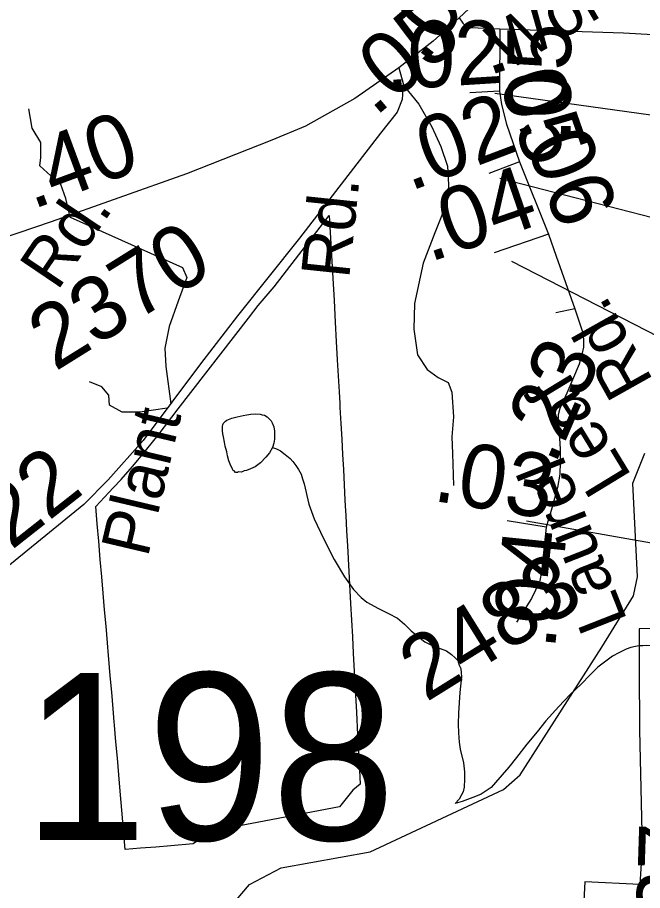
# Model space of a CAD drawing. Extents: x 2001466 to 31450019, y -30647475 to 847247.
# Drawn here: x 2194769 to 2197224, y 755901 to 759328 of the extents above; entities that cross this region are included whole.
import ezdxf

# ---------------------------------------------------------------- set-up
doc = ezdxf.new("R2010")
doc.units = 0
for name, color, linetype in [('Exist Boundary Political City Limit New', 7, 'Continuous'), ('Exist Hydrographic Misc Water Feature', 7, 'Continuous'), ('Exist Road Non-System Type 51', 7, 'Continuous'), ('Exist Road Secondary Mileage Hundredths English Label', 7, 'Continuous'), ('Exist Road Secondary Structure Standard Bridge Number Label', 7, 'Continuous'), ('Exist Road Secondary Type 51 Attributed', 7, 'Continuous'), ('Exist Road Secondary Type 51 Label', 7, 'Continuous'), ('Exist Road Secondary Type 51 Number Label', 7, 'Continuous'), ('Map Preparation Boundary City Limit Buffer Line', 7, 'Continuous')]:
    doc.layers.add(name, color=color, linetype=linetype)

msp = doc.modelspace()

# ---------------------------------------------------------------- linework, layer by layer
at = {"layer": 'Exist Boundary Political City Limit New'}
for points in [[(2195251.8, 756066.7), (2195192, 756061.5), (2195182.5, 756171.1), (2195178.8, 756215.9), (2195172.2, 756290.8), (2195166.8, 756355.6), (2195161.2, 756420.3), (2195155.5, 756485.1), (2195150, 756549.9), (2195148.8, 756563.2), (2195144.5, 756614.6), (2195138.8, 756679.4), (2195133.2, 756744.1), (2195127.8, 756808.9), (2195126.5, 756823.2), (2195122.2, 756873.6), (2195116.5, 756938.4), (2195111, 757003.2), (2195105.5, 757067.9), (2195099.8, 757132.7), (2195094, 757200.4), (2195088, 757272.1), (2195082, 757341), (2195076.2, 757408.1), (2195145, 757482), (2195175.8, 757514.9), (2195220.5, 757565.8), (2195254.5, 757606.1), (2195320.8, 757688.2), (2195399.5, 757791.8), (2195675.8, 758147.8), (2195714.5, 758197.9), (2195776.2, 758270.2), (2195993.2, 758550.3), (2196007, 758304.4), (2196011.8, 758217.6), (2196016.5, 758131.8), (2196020.8, 758056.6), (2196024.8, 757983.9), (2196028.2, 757921.5), (2196031.8, 757859.1), (2196034.2, 757813.7), (2196035.2, 757796.7), (2196038.8, 757734.2), (2196042, 757672.9), (2196045.2, 757612.9), (2196048.5, 757553), (2196051.5, 757493.1), (2196054.8, 757433.2), (2196056, 757411.4), (2196058, 757373.2), (2196061.2, 757313.4), (2196064.5, 757253.4), (2196074, 757077.4), (2196076.8, 757027.2), (2196080.2, 756962.4), (2196083.8, 756897.4), (2196087.2, 756832.6), (2196091, 756760.7), (2196094.8, 756689.8), (2196099.5, 756601.4), (2196104.5, 756512.1), (2196108.8, 756429.6), (2196114.8, 756318.1), (2196086, 756294.6), (2196032.8, 756229.1), (2195530.5, 756133.8), (2195458, 756084.4), (2195371.2, 756076.9), (2195311.5, 756071.8), (2195251.8, 756066.7)], [(2197500, 756934.4), (2197210, 756927.9), (2197210.5, 756850.5), (2197210.8, 756769.4), (2197212, 756531), (2197215.5, 756359.7), (2197221, 756130), (2197223.2, 756007.4), (2197218, 756007.2), (2197213.2, 755925.2), (2196997, 755935.2), (2196992.2, 755835.1)]]:
    msp.add_lwpolyline(points, dxfattribs=at)
at = {"layer": 'Exist Hydrographic Misc Water Feature'}
for points in [[(2195769.9, 757640.6), (2195758.2, 757618.4), (2195744.5, 757602.2), (2195722.5, 757580.4), (2195702.4, 757564.4), (2195684.4, 757556.2), (2195668.6, 757550), (2195659, 757547.9), (2195648.9, 757543.7), (2195636.6, 757543.9), (2195632.7, 757541.6), (2195624.7, 757541.6), (2195619, 757547.8), (2195614.9, 757551.6), (2195612.6, 757555.6), (2195606.5, 757567.5), (2195598.3, 757587.4), (2195594, 757607.5), (2195590.3, 757623.5), (2195583.7, 757645.2), (2195581.6, 757661.3), (2195577.8, 757681.4), (2195575.5, 757693.1), (2195573.7, 757705.1), (2195573.4, 757719.3), (2195573.4, 757723.4), (2195575.5, 757729.2), (2195577.5, 757735.4), (2195581.4, 757739.2), (2195585.1, 757743.2), (2195590.9, 757747.5), (2195611, 757755.5), (2195631.3, 757759.7), (2195655.3, 757765.8), (2195669.2, 757767.8), (2195685.2, 757770.2), (2195703.4, 757771.9), (2195721.1, 757770.5), (2195729.1, 757768.4), (2195739.1, 757766.5), (2195749.2, 757760.5), (2195759.4, 757750.5), (2195765.2, 757744.8), (2195769.3, 757736.4), (2195775.6, 757720.5), (2195777.7, 757704.7), (2195777.5, 757688.5), (2195777.9, 757672.7), (2195776, 757656.7), (2195769.9, 757640.6)], [(2195769.9, 757640.6), (2195785.9, 757634.9), (2195802.1, 757626.8), (2195820.1, 757613.1), (2195840, 757597.1), (2195850.5, 757585.4), (2195862.2, 757569.4), (2195872.2, 757553.3), (2195882.5, 757535.5), (2195888.4, 757517.6), (2195894.8, 757497.6), (2195913.4, 757417.7), (2195933.9, 757359.8), (2195970.4, 757282.2), (2196012.9, 757200.3), (2196053.5, 757132.9), (2196087.7, 757083.1), (2196118.1, 757051.3), (2196140.2, 757033.4), (2196185.9, 757007.8), (2196226.1, 756988), (2196260.6, 756970.2), (2196288.9, 756946.4), (2196314.7, 756920.6), (2196343, 756896.9), (2196368.6, 756877.1), (2196396.9, 756863.1), (2196428.9, 756851.4), (2196453.3, 756841.7), (2196473, 756827.7), (2196487.4, 756813.8), (2196497.6, 756804.1), (2196503.6, 756786.2), (2196509.7, 756771.9), (2196511.8, 756756.1), (2196512, 756740.3), (2196506.4, 756678.3), (2196500.7, 756598), (2196499.3, 756554), (2196501.3, 756520), (2196503.4, 756484), (2196507.7, 756456.2), (2196520.4, 756402.3), (2196524.7, 756366.4), (2196524.7, 756338.4), (2196522.6, 756306.3), (2196518.7, 756288.2), (2196513, 756276.5), (2196503.2, 756260.1), (2196487.4, 756242.2)], [(2197064, 756856.9), (2197187.8, 757057.8), (2197203.8, 757132.9), (2197185, 757500.6), (2197232.6, 757617.5)], [(2195193.4, 755178.8), (2195406.9, 755513.2), (2195523, 755740.5), (2195679.9, 755924.2), (2195803.9, 755990.5), (2196153.9, 756052.3), (2196676.8, 756297.4), (2196742.9, 756355.1), (2197064, 756856.9)], [(2197351, 756837.9), (2197318.6, 756847.6), (2197280.7, 756857.4), (2197254.7, 756860.9), (2197238.7, 756862.9), (2197224.9, 756861), (2197209.1, 756860.9), (2197195.2, 756858.6), (2197177, 756854.4), (2197159.1, 756848.6), (2197130.8, 756834.2), (2197105, 756820.3), (2197047.4, 756777.8)], [(2197047.4, 756777.8), (2197017.6, 756747.4), (2196981.9, 756711.5), (2196937.9, 756669), (2196894.6, 756622.9), (2196843.1, 756566.5), (2196809.3, 756524.2), (2196769.7, 756475.8), (2196727.9, 756423.7), (2196698.2, 756385.6), (2196646.5, 756325.3), (2196628.6, 756305.2), (2196613.1, 756295), (2196589.1, 756278.8), (2196567.3, 756270.7), (2196515.5, 756250.1), (2196487.4, 756242.2)]]:
    msp.add_lwpolyline(points, dxfattribs=at)
at = {"layer": 'Exist Road Non-System Type 51'}
for points in [[(2196286.7, 759058.8), (2196344.8, 758988.2), (2196396.6, 758898.1), (2196431, 758821.4), (2196457.8, 758744), (2196459.8, 758699.9), (2196461.7, 758667.4), (2196455.9, 758604.1)], [(2194975.4, 758544.1), (2194958.7, 758616.8), (2194938.9, 758672.8), (2194899.4, 758705.8), (2194856.5, 758745.4), (2194859.8, 758778.3), (2194859.8, 758837.7), (2194826.9, 758893.7), (2194813.7, 758969.6)], [(2196455.9, 758604.1), (2196408, 758482.2), (2196362.1, 758363.4), (2196327.6, 758205.5), (2196325.7, 758103.9), (2196339.1, 758004.2), (2196377.4, 757946.7), (2196421.4, 757914.2), (2196459.8, 757895), (2196475.1, 757857.8), (2196480.8, 757760.1), (2196475.1, 757681.5), (2196477, 757616.3), (2196480.8, 757490.6)], [(2194975.4, 758544.1), (2195416.8, 758346.4), (2195433.3, 758306.8), (2195400.3, 758214.5), (2195364.1, 758115.5), (2195347.6, 758029.8), (2195350.9, 757957.3), (2195370.3, 757811.5)], [(2196957.6, 758184.2), (2196882.6, 758168.1)], [(2195357.1, 757793.8), (2195248.7, 757779.2), (2195179.5, 757779.2), (2195130.1, 757805.6), (2195126.8, 757845.2), (2195100.4, 757878.1), (2195051, 757897.9)], [(2196819.7, 757117.9), (2196818.7, 757112.7), (2196787.7, 757047.5), (2196728, 756954.6)]]:
    msp.add_lwpolyline(points, dxfattribs=at)
at = {"layer": 'Exist Road Secondary Type 51 Attributed'}
for points in [[(2196681.5, 759496.6), (2196635.3, 759451.2), (2196503.4, 759326.6)], [(2196503.4, 759326.6), (2196400.9, 759235.5), (2196265.9, 759130.7)], [(2196503.4, 759326.6), (2196517.7, 759306), (2196529.7, 759295.7), (2196549.5, 759288.9), (2196663.2, 759283.4)], [(2196663.2, 759283.4), (2196662.3, 759038.8)], [(2196663.2, 759283.4), (2196701.2, 759281.5), (2197148.5, 759267.9), (2197264.7, 759260.6), (2197351.5, 759213.5), (2197442.6, 759133.9), (2197504.3, 759039.6), (2197523.7, 758965.3), (2197536.2, 758853.3), (2197560.8, 758498.3), (2197577, 758131.8), (2197584.4, 757936), (2197585.9, 757595.7), (2197578.6, 757259.5), (2197563.4, 757036.5), (2197560.8, 756586.2), (2197557.2, 756213.4), (2197539.9, 755848), (2197525.8, 755585.2), (2197510.1, 755212.4), (2197502.7, 754967.4), (2197491.8, 754710.8), (2197487.3, 754533.3)], [(2196265.9, 759130.7), (2196283.7, 759069), (2196279.5, 759006.1), (2196259.6, 758955.9), (2196194.2, 758874.2), (2195875.6, 758461.6), (2195632.8, 758156.9), (2195487.9, 757968.4), (2195261.9, 757666.9), (2195125.3, 757512.9), (2195029.1, 757416.6), (2194672.8, 757126.5), (2194464.6, 756961.1), (2194342.7, 756882.6), (2194310.2, 756845.9), (2194285.1, 756799.8), (2194260, 756698.3), (2194237, 756583.1), (2194198.8, 756465.8), (2194040.2, 756010.3), (2193914.2, 755643.8)], [(2196265.9, 759130.7), (2196093.8, 759010.3), (2195900.2, 758901.4), (2195767.8, 758845.9), (2195433, 758714), (2194900.4, 758525.5), (2194502.7, 758391.5), (2194313.4, 758317.1)], [(2196662.3, 759038.8), (2196545.8, 759031.5)], [(2196662.3, 759038.8), (2196669.3, 758986.3), (2196689.5, 758908.7), (2196740.9, 758761.4)], [(2196740.9, 758761.4), (2196619.8, 758715.7)], [(2196740.9, 758761.4), (2196853.8, 758477.4)], [(2196853.8, 758477.4), (2196640.8, 758403.8)], [(2196853.8, 758477.4), (2196884.4, 758390.4), (2196957.6, 758184.2), (2196988.7, 758090.7), (2196992.1, 758063.3), (2196991, 758034.3), (2196985.5, 758004.7), (2196974.4, 757966.8), (2196925.8, 757853.9), (2196899.3, 757793.1), (2196892.7, 757768.7), (2196890.5, 757736.7), (2196897.1, 757675.8), (2196900.4, 757634.9), (2196900.4, 757582), (2196898.2, 757535.6), (2196889.3, 757483.6), (2196867.2, 757401.8), (2196844.7, 757327.5)], [(2196844.7, 757327.5), (2196691.5, 757352)], [(2196844.7, 757327.5), (2196831.9, 757202.3), (2196826.4, 757152.5), (2196819.7, 757117.9)]]:
    msp.add_lwpolyline(points, dxfattribs=at)
at = {"layer": 'Exist Road Secondary Type 51 Number Label'}
for p, q in [((2196643.7, 759030.6), (2198479.3, 758775.8)), ((2196663.2, 758697.4), (2198407.4, 758246.7)), ((2196767.8, 757351.7), (2198296.4, 757083.9))]:
    msp.add_line(p, q, dxfattribs=at)
msp.add_lwpolyline([(2196709, 758370.8), (2197767.2, 757828.6), (2198459.7, 757691.4)], dxfattribs=at)
at = {"layer": 'Map Preparation Boundary City Limit Buffer Line'}
for points in [[(2195251.8, 756066.7), (2195192, 756061.5), (2195182.5, 756171.1), (2195178.8, 756215.9), (2195172.2, 756290.8), (2195166.8, 756355.6), (2195161.2, 756420.3), (2195155.5, 756485.1), (2195150, 756549.9), (2195148.8, 756563.2), (2195144.5, 756614.6), (2195138.8, 756679.4), (2195133.2, 756744.1), (2195127.8, 756808.9), (2195126.5, 756823.2), (2195122.2, 756873.6), (2195116.5, 756938.4), (2195111, 757003.2), (2195105.5, 757067.9), (2195099.8, 757132.7), (2195094, 757200.4), (2195088, 757272.1), (2195082, 757341), (2195076.2, 757408.1), (2195145, 757482), (2195175.8, 757514.9), (2195220.5, 757565.8), (2195254.5, 757606.1), (2195320.8, 757688.2), (2195399.5, 757791.8), (2195675.8, 758147.8), (2195714.5, 758197.9), (2195776.2, 758270.2), (2195993.2, 758550.3), (2196007, 758304.4), (2196011.8, 758217.6), (2196016.5, 758131.8), (2196020.8, 758056.6), (2196024.8, 757983.9), (2196028.2, 757921.5), (2196031.8, 757859.1), (2196034.2, 757813.7), (2196035.2, 757796.7), (2196038.8, 757734.2), (2196042, 757672.9), (2196045.2, 757612.9), (2196048.5, 757553), (2196051.5, 757493.1), (2196054.8, 757433.2), (2196056, 757411.4), (2196058, 757373.2), (2196061.2, 757313.4), (2196064.5, 757253.4), (2196074, 757077.4), (2196076.8, 757027.2), (2196080.2, 756962.4), (2196083.8, 756897.4), (2196087.2, 756832.6), (2196091, 756760.7), (2196094.8, 756689.8), (2196099.5, 756601.4), (2196104.5, 756512.1), (2196108.8, 756429.6), (2196114.8, 756318.1), (2196086, 756294.6), (2196032.8, 756229.1), (2195530.5, 756133.8), (2195458, 756084.4), (2195371.2, 756076.9), (2195311.5, 756071.8), (2195251.8, 756066.7)], [(2197500, 756934.4), (2197210, 756927.9), (2197210.5, 756850.5), (2197210.8, 756769.4), (2197212, 756531), (2197215.5, 756359.7), (2197221, 756130), (2197223.2, 756007.4), (2197218, 756007.2), (2197213.2, 755925.2), (2196997, 755935.2), (2196992.2, 755835.1)]]:
    msp.add_lwpolyline(points, dxfattribs=at)

# ---------------------------------------------------------------- texts
at = {"layer": 'Exist Road Secondary Mileage Hundredths English Label'}
for s, rotation, p in [('.03', 52.7256, (2196365.5, 759141.7)), ('.05', 40.3609, (2196172.3, 758934.9)), ('.02', 3.601, (2196216.1, 759042.9)), ('.05', 89.7746, (2196941.3, 758839.6)), ('.05', 289.2429, (2196626.3, 759166.9)), ('.02', 20.6893, (2196309.1, 758644.4)), ('.40', 20.2727, (2194827.1, 758573.4)), ('.06', 291.6757, (2196729.3, 758917)), ('.04', 19.0596, (2196386.5, 758366.1)), ('.23', 66.7307, (2196878.7, 757566.6)), ('.03', 350.904, (2196395.2, 757431.6)), ('1.22', 38.2104, (2194525.2, 757062.1)), ('.04', 84.1638, (2196878.8, 756843.7)), ('.37', 88.1267, (2197445.4, 755696.5))]:
    msp.add_text(s, height=250, rotation=rotation, dxfattribs=at).set_placement(p)
at = {"layer": 'Exist Road Secondary Structure Standard Bridge Number Label'}
msp.add_text('198', height=656.17, dxfattribs=at).set_placement((2194789.7, 756098.9))
at = {"layer": 'Exist Road Secondary Type 51 Label'}
for s, rotation, p in [('Worth', 30.283, (2196688.2, 759112.9)), ('Rd.', 84.0328, (2196070.9, 758299.2)), ('Rd.', 55.9216, (2194925, 758251.2)), ('Rd.', 119.2568, (2197268.5, 757899.8)), ('Leaf', 121.3379, (2197183.8, 757525.7)), ('Plant', 76.7222, (2195279.9, 757204.5)), ('Laurel', 111.4843, (2197165.4, 756959.7))]:
    msp.add_text(s, height=190, rotation=rotation, dxfattribs=at).set_placement(p)
at = {"layer": 'Exist Road Secondary Type 51 Number Label'}
for s, p in [('2370', (2194916.3, 757936.5)), ('2483', (2196373.3, 756638.4))]:
    msp.add_text(s, height=250, rotation=31.918, dxfattribs=at).set_placement(p)

doc.saveas('drawing.dxf')
